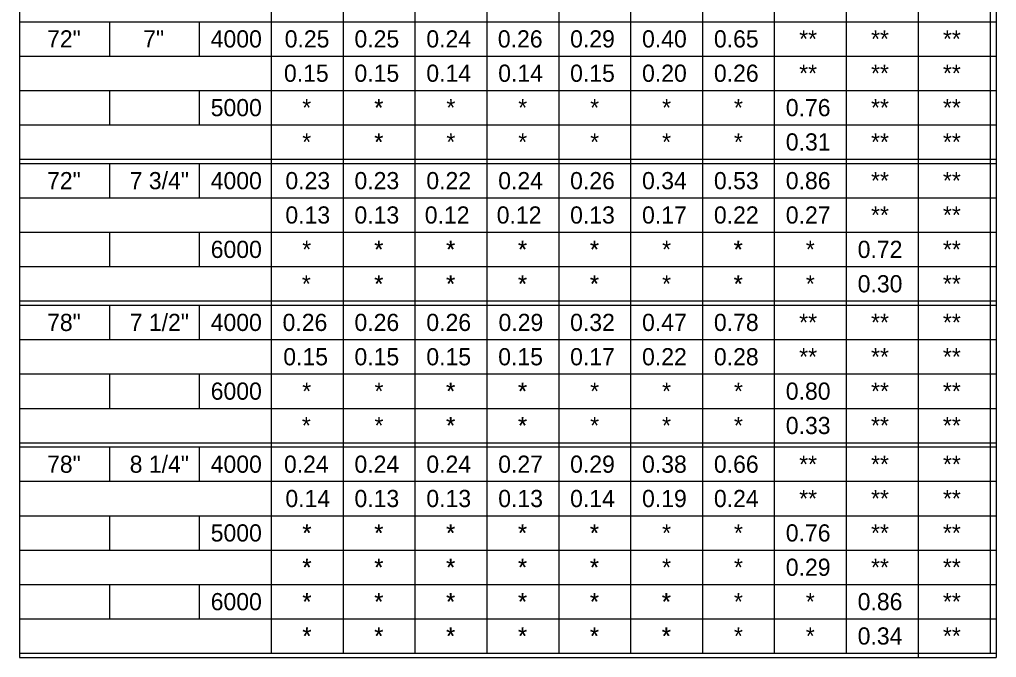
# Model space of a CAD drawing. Extents: x -22562 to -18409, y 3991 to 7171.
# Drawn here: x -19944.9 to -19788.4, y 6147.2 to 6249.4 of the extents above; entities that cross this region are included whole.
import ezdxf

# ---------------------------------------------------------------- set-up
doc = ezdxf.new("R2010")
doc.units = 0
for name, color, linetype in [('1', 7, 'Continuous'), ('2', 7, 'Continuous'), ('3', 7, 'Continuous'), ('4', 7, 'Continuous')]:
    doc.layers.add(name, color=color, linetype=linetype)

msp = doc.modelspace()

# ---------------------------------------------------------------- linework, layer by layer
at = {"layer": '2'}
for p, q in [((-19944.85, 6338.24), (-19944.85, 6147.21)), ((-19788.45, 6338.24), (-19788.45, 6147.21)), ((-19904.57, 6330.67), (-19904.57, 6147.9)), ((-19789.45, 6330.67), (-19789.45, 6147.9)), ((-19893.05, 6325.17), (-19893.05, 6147.9)), ((-19881.54, 6325.17), (-19881.54, 6147.9)), ((-19870.03, 6325.17), (-19870.03, 6147.9)), ((-19858.52, 6325.17), (-19858.52, 6147.9)), ((-19847.01, 6325.17), (-19847.01, 6147.9)), ((-19835.5, 6325.17), (-19835.5, 6147.9)), ((-19823.99, 6325.17), (-19823.99, 6147.9)), ((-19812.48, 6325.17), (-19812.48, 6147.9)), ((-19800.96, 6325.17), (-19800.96, 6147.21)), ((-19944.85, 6249.06), (-19788.42, 6249.06)), ((-19930.46, 6249.06), (-19930.46, 6243.55)), ((-19916.07, 6249.06), (-19916.07, 6243.55)), ((-19944.85, 6243.55), (-19788.42, 6243.55)), ((-19944.85, 6238.05), (-19788.42, 6238.05)), ((-19930.46, 6238.05), (-19930.46, 6232.54)), ((-19916.07, 6238.05), (-19916.07, 6232.54)), ((-19944.85, 6232.54), (-19788.42, 6232.54)), ((-19944.85, 6227.04), (-19788.42, 6227.04)), ((-19944.85, 6226.35), (-19788.42, 6226.35)), ((-19930.46, 6226.35), (-19930.46, 6220.85)), ((-19916.07, 6226.35), (-19916.07, 6220.85)), ((-19944.85, 6220.85), (-19788.42, 6220.85)), ((-19944.85, 6215.34), (-19788.42, 6215.34)), ((-19930.46, 6215.34), (-19930.46, 6209.83)), ((-19916.07, 6215.34), (-19916.07, 6209.83)), ((-19944.85, 6209.83), (-19788.42, 6209.83)), ((-19944.85, 6204.33), (-19788.42, 6204.33)), ((-19944.85, 6203.64), (-19788.42, 6203.64)), ((-19930.46, 6203.64), (-19930.46, 6198.14)), ((-19916.07, 6203.64), (-19916.07, 6198.14)), ((-19944.85, 6198.14), (-19788.42, 6198.14)), ((-19944.85, 6192.63), (-19788.42, 6192.63)), ((-19930.46, 6192.63), (-19930.46, 6187.12)), ((-19916.07, 6192.63), (-19916.07, 6187.12)), ((-19944.85, 6187.12), (-19788.42, 6187.12)), ((-19944.85, 6181.62), (-19788.42, 6181.62)), ((-19944.85, 6180.93), (-19788.42, 6180.93)), ((-19930.46, 6180.93), (-19930.46, 6175.43)), ((-19916.07, 6180.93), (-19916.07, 6175.43)), ((-19944.85, 6175.43), (-19788.42, 6175.43)), ((-19944.85, 6169.92), (-19788.42, 6169.92)), ((-19930.46, 6169.92), (-19930.46, 6164.42)), ((-19916.07, 6169.92), (-19916.07, 6164.42)), ((-19944.85, 6164.42), (-19788.42, 6164.42)), ((-19944.85, 6158.91), (-19788.42, 6158.91)), ((-19930.46, 6158.91), (-19930.46, 6153.41)), ((-19916.07, 6158.91), (-19916.07, 6153.41)), ((-19944.85, 6153.41), (-19788.42, 6153.41)), ((-19944.85, 6147.9), (-19788.42, 6147.9)), ((-19944.85, 6147.21), (-19788.45, 6147.21))]:
    msp.add_line(p, q, dxfattribs=at)

# ---------------------------------------------------------------- texts
at = {"layer": '1'}
for s, p in [('72"', (-19940.44, 6244.93)), ('72"', (-19940.44, 6222.22)), ('78"', (-19940.44, 6199.51)), ('78"', (-19940.44, 6176.8))]:
    msp.add_text(s, height=2.751, dxfattribs=at).set_placement(p)
at = {"layer": '3'}
for s, height, p in [('0.25', 2.753, (-19902.39, 6244.93)), ('0.25', 2.753, (-19891.22, 6244.93)), ('0.24', 2.753, (-19879.71, 6244.93)), ('0.26', 2.753, (-19868.26, 6244.93)), ('0.29', 2.753, (-19856.69, 6244.93)), ('0.40', 2.753, (-19845.17, 6244.93)), ('0.65', 2.753, (-19833.66, 6244.93)), ('**', 2.753, (-19820.01, 6244.93)), ('**', 2.753, (-19808.5, 6244.93)), ('**', 2.753, (-19796.99, 6244.93)), ('0.15', 2.753, (-19902.51, 6239.43)), ('0.15', 2.753, (-19891.22, 6239.43)), ('0.14', 2.753, (-19879.71, 6239.43)), ('0.14', 2.753, (-19868.2, 6239.43)), ('0.15', 2.753, (-19856.69, 6239.43)), ('0.20', 2.753, (-19845.17, 6239.43)), ('0.26', 2.753, (-19833.66, 6239.43)), ('**', 2.753, (-19820.01, 6239.43)), ('**', 2.753, (-19808.5, 6239.43)), ('**', 2.753, (-19796.99, 6239.43)), ('*', 2.75, (-19899.58, 6233.92)), ('*', 2.75, (-19888.07, 6233.92)), ('*', 2.75, (-19888.01, 6233.92)), ('*', 2.75, (-19876.5, 6233.92)), ('*', 2.75, (-19864.99, 6233.92)), ('*', 2.75, (-19853.48, 6233.92)), ('*', 2.75, (-19841.96, 6233.92)), ('*', 2.75, (-19830.45, 6233.92)), ('0.76', 2.753, (-19822.15, 6233.92)), ('**', 2.753, (-19808.5, 6233.92)), ('**', 2.753, (-19796.99, 6233.92)), ('*', 2.75, (-19899.58, 6228.42)), ('*', 2.75, (-19888.07, 6228.42)), ('*', 2.75, (-19888.01, 6228.42)), ('*', 2.75, (-19876.5, 6228.42)), ('*', 2.75, (-19864.99, 6228.42)), ('*', 2.75, (-19853.48, 6228.42)), ('*', 2.75, (-19841.96, 6228.42)), ('*', 2.75, (-19830.45, 6228.42)), ('0.31', 2.753, (-19822.15, 6228.42)), ('**', 2.753, (-19808.5, 6228.42)), ('**', 2.753, (-19796.99, 6228.42)), ('0.23', 2.753, (-19902.28, 6222.22)), ('0.23', 2.753, (-19891.22, 6222.22)), ('0.22', 2.753, (-19879.71, 6222.22)), ('0.24', 2.753, (-19868.2, 6222.22)), ('0.26', 2.753, (-19856.69, 6222.22)), ('0.34', 2.753, (-19845.17, 6222.22)), ('0.53', 2.753, (-19833.66, 6222.22)), ('0.86', 2.753, (-19822.15, 6222.22)), ('**', 2.753, (-19808.5, 6222.22)), ('**', 2.753, (-19796.99, 6222.22)), ('0.13', 2.753, (-19902.28, 6216.72)), ('0.13', 2.753, (-19891.22, 6216.72)), ('0.12', 2.753, (-19879.96, 6216.72)), ('0.12', 2.753, (-19868.44, 6216.72)), ('0.13', 2.753, (-19856.69, 6216.72)), ('0.17', 2.753, (-19845.17, 6216.72)), ('0.22', 2.753, (-19833.66, 6216.72)), ('0.27', 2.753, (-19822.15, 6216.72)), ('**', 2.753, (-19808.5, 6216.72)), ('**', 2.753, (-19796.99, 6216.72)), ('*', 2.75, (-19899.58, 6211.21)), ('*', 2.75, (-19888.07, 6211.21)), ('*', 2.75, (-19888.01, 6211.21)), ('*', 2.75, (-19876.56, 6211.21)), ('*', 2.75, (-19876.5, 6211.21)), ('*', 2.75, (-19865.05, 6211.21)), ('*', 2.75, (-19864.99, 6211.21)), ('*', 2.75, (-19853.54, 6211.21)), ('*', 2.75, (-19853.48, 6211.21)), ('*', 2.75, (-19841.96, 6211.21)), ('*', 2.75, (-19830.52, 6211.21)), ('*', 2.75, (-19830.45, 6211.21)), ('*', 2.75, (-19818.94, 6211.21)), ('0.72', 2.753, (-19810.64, 6211.21)), ('**', 2.753, (-19796.99, 6211.21)), ('*', 2.75, (-19899.64, 6205.7)), ('*', 2.75, (-19888.07, 6205.7)), ('*', 2.75, (-19888.01, 6205.7)), ('*', 2.75, (-19876.56, 6205.7)), ('*', 2.75, (-19876.5, 6205.7)), ('*', 2.75, (-19865.05, 6205.7)), ('*', 2.75, (-19864.99, 6205.7)), ('*', 2.75, (-19853.54, 6205.7)), ('*', 2.75, (-19853.48, 6205.7)), ('*', 2.75, (-19841.96, 6205.7)), ('*', 2.75, (-19830.52, 6205.7)), ('*', 2.75, (-19830.45, 6205.7)), ('*', 2.75, (-19818.94, 6205.7)), ('0.30', 2.753, (-19810.64, 6205.7)), ('**', 2.753, (-19796.99, 6205.7)), ('0.26', 2.753, (-19902.73, 6199.51)), ('0.26', 2.753, (-19891.22, 6199.51)), ('0.26', 2.753, (-19879.71, 6199.51)), ('0.29', 2.753, (-19868.15, 6199.51)), ('0.32', 2.753, (-19856.69, 6199.51)), ('0.47', 2.753, (-19845.17, 6199.51)), ('0.78', 2.753, (-19833.66, 6199.51)), ('**', 2.753, (-19820.01, 6199.51)), ('**', 2.753, (-19808.5, 6199.51)), ('**', 2.753, (-19796.99, 6199.51)), ('0.15', 2.753, (-19902.62, 6194.01)), ('0.15', 2.753, (-19891.22, 6194.01)), ('0.15', 2.753, (-19879.71, 6194.01)), ('0.15', 2.753, (-19868.2, 6194.01)), ('0.17', 2.753, (-19856.69, 6194.01)), ('0.22', 2.753, (-19845.17, 6194.01)), ('0.28', 2.753, (-19833.66, 6194.01)), ('**', 2.753, (-19820.01, 6194.01)), ('**', 2.753, (-19808.5, 6194.01)), ('**', 2.753, (-19796.99, 6194.01)), ('*', 2.75, (-19899.58, 6188.5)), ('*', 2.75, (-19888.01, 6188.5)), ('*', 2.75, (-19876.56, 6188.5)), ('*', 2.75, (-19876.5, 6188.5)), ('*', 2.75, (-19865.05, 6188.5)), ('*', 2.75, (-19864.99, 6188.5)), ('*', 2.75, (-19853.48, 6188.5)), ('*', 2.75, (-19841.96, 6188.5)), ('*', 2.75, (-19830.45, 6188.5)), ('0.80', 2.753, (-19822.15, 6188.5)), ('**', 2.753, (-19808.5, 6188.5)), ('**', 2.753, (-19796.99, 6188.5)), ('*', 2.75, (-19899.64, 6183)), ('*', 2.75, (-19888.01, 6183)), ('*', 2.75, (-19876.56, 6183)), ('*', 2.75, (-19876.5, 6183)), ('*', 2.75, (-19865.05, 6183)), ('*', 2.75, (-19864.99, 6183)), ('*', 2.75, (-19853.48, 6183)), ('*', 2.75, (-19841.96, 6183)), ('*', 2.75, (-19830.45, 6183)), ('0.33', 2.753, (-19822.15, 6183)), ('**', 2.753, (-19808.5, 6183)), ('**', 2.753, (-19796.99, 6183)), ('0.24', 2.753, (-19902.51, 6176.8)), ('0.24', 2.753, (-19891.22, 6176.8)), ('0.24', 2.753, (-19879.71, 6176.8)), ('0.27', 2.753, (-19868.2, 6176.8)), ('0.29', 2.753, (-19856.69, 6176.8)), ('0.38', 2.753, (-19845.17, 6176.8)), ('0.66', 2.753, (-19833.66, 6176.8)), ('**', 2.753, (-19820.01, 6176.8)), ('**', 2.753, (-19808.5, 6176.8)), ('**', 2.753, (-19796.99, 6176.8)), ('0.14', 2.753, (-19902.28, 6171.3)), ('0.13', 2.753, (-19891.22, 6171.3)), ('0.13', 2.753, (-19879.71, 6171.3)), ('0.13', 2.753, (-19868.2, 6171.3)), ('0.14', 2.753, (-19856.69, 6171.3)), ('0.19', 2.753, (-19845.17, 6171.3)), ('0.24', 2.753, (-19833.66, 6171.3)), ('**', 2.753, (-19820.01, 6171.3)), ('**', 2.753, (-19808.5, 6171.3)), ('**', 2.753, (-19796.99, 6171.3)), ('*', 2.75, (-19899.58, 6165.79)), ('*', 2.75, (-19899.52, 6165.79)), ('*', 2.75, (-19888.07, 6165.79)), ('*', 2.75, (-19888.01, 6165.79)), ('*', 2.75, (-19876.56, 6165.79)), ('*', 2.75, (-19876.5, 6165.79)), ('*', 2.75, (-19865.05, 6165.79)), ('*', 2.75, (-19864.99, 6165.79)), ('*', 2.75, (-19853.54, 6165.79)), ('*', 2.75, (-19853.48, 6165.79)), ('*', 2.75, (-19841.96, 6165.79)), ('*', 2.75, (-19830.45, 6165.79)), ('0.76', 2.753, (-19822.15, 6165.79)), ('**', 2.753, (-19808.5, 6165.79)), ('**', 2.753, (-19796.99, 6165.79)), ('*', 2.75, (-19899.58, 6160.29)), ('*', 2.75, (-19899.52, 6160.29)), ('*', 2.75, (-19888.07, 6160.29)), ('*', 2.75, (-19888.01, 6160.29)), ('*', 2.75, (-19876.56, 6160.29)), ('*', 2.75, (-19876.5, 6160.29)), ('*', 2.75, (-19865.05, 6160.29)), ('*', 2.75, (-19864.99, 6160.29)), ('*', 2.75, (-19853.54, 6160.29)), ('*', 2.75, (-19853.48, 6160.29)), ('*', 2.75, (-19841.96, 6160.29)), ('*', 2.75, (-19830.45, 6160.29)), ('0.29', 2.753, (-19822.15, 6160.29)), ('**', 2.753, (-19808.5, 6160.29)), ('**', 2.753, (-19796.99, 6160.29)), ('*', 2.75, (-19899.58, 6154.78)), ('*', 2.75, (-19899.52, 6154.78)), ('*', 2.75, (-19888.07, 6154.78)), ('*', 2.75, (-19888.01, 6154.78)), ('*', 2.75, (-19876.56, 6154.78)), ('*', 2.75, (-19876.5, 6154.78)), ('*', 2.75, (-19865.05, 6154.78)), ('*', 2.75, (-19864.99, 6154.78)), ('*', 2.75, (-19853.54, 6154.78)), ('*', 2.75, (-19853.48, 6154.78)), ('*', 2.75, (-19842.03, 6154.78)), ('*', 2.75, (-19841.96, 6154.78)), ('*', 2.75, (-19830.45, 6154.78)), ('*', 2.75, (-19818.94, 6154.78)), ('0.86', 2.753, (-19810.64, 6154.78)), ('**', 2.753, (-19796.99, 6154.78)), ('*', 2.75, (-19899.58, 6149.28)), ('*', 2.75, (-19899.52, 6149.28)), ('*', 2.75, (-19888.07, 6149.28)), ('*', 2.75, (-19888.01, 6149.28)), ('*', 2.75, (-19876.56, 6149.28)), ('*', 2.75, (-19876.5, 6149.28)), ('*', 2.75, (-19865.05, 6149.28)), ('*', 2.75, (-19864.99, 6149.28)), ('*', 2.75, (-19853.54, 6149.28)), ('*', 2.75, (-19853.48, 6149.28)), ('*', 2.75, (-19842.03, 6149.28)), ('*', 2.75, (-19841.96, 6149.28)), ('*', 2.75, (-19830.45, 6149.28)), ('*', 2.75, (-19818.94, 6149.28)), ('0.34', 2.753, (-19810.64, 6149.28)), ('**', 2.753, (-19796.99, 6149.28))]:
    msp.add_text(s, height=height, dxfattribs=at).set_placement(p)
at = {"layer": '4'}
for s, height, p in [('7"', 2.753, (-19925.05, 6244.93)), ('4000', 2.753, (-19914.24, 6244.93)), ('5000', 2.753, (-19914.24, 6233.92)), ('7 3/4"', 2.751, (-19927.21, 6222.22)), ('4000', 2.753, (-19914.24, 6222.22)), ('6000', 2.753, (-19914.24, 6211.21)), ('7 1/2"', 2.751, (-19927.21, 6199.51)), ('4000', 2.753, (-19914.24, 6199.51)), ('6000', 2.753, (-19914.24, 6188.5)), ('8 1/4"', 2.751, (-19927.21, 6176.8)), ('4000', 2.753, (-19914.24, 6176.8)), ('5000', 2.753, (-19914.24, 6165.79)), ('6000', 2.753, (-19914.24, 6154.78))]:
    msp.add_text(s, height=height, dxfattribs=at).set_placement(p)

doc.saveas('drawing.dxf')
